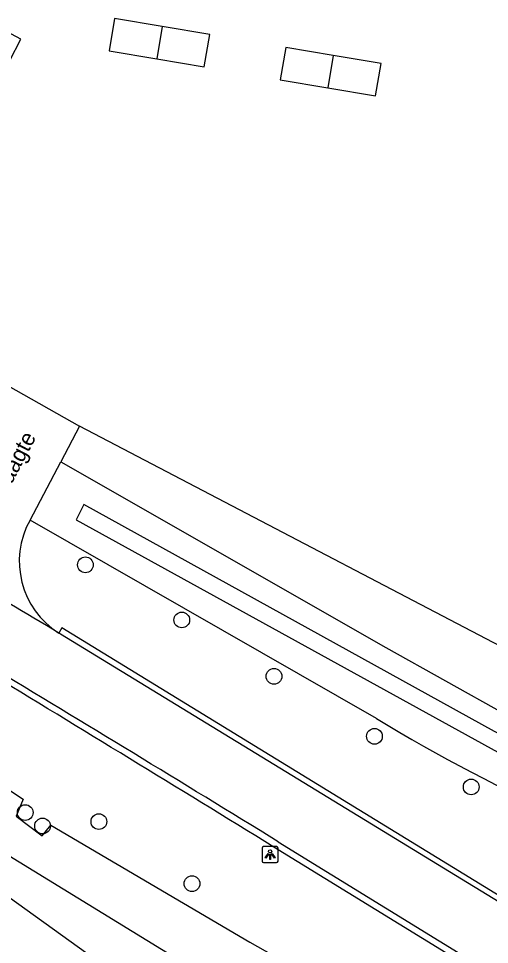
# Model space of a CAD drawing. Extents: x 160457 to 162082, y 388340 to 389736.
# Drawn here: x 160917.4 to 160946.7, y 389442.7 to 389500.3 of the extents above; entities that cross this region are included whole.
import ezdxf

# ---------------------------------------------------------------- set-up
doc = ezdxf.new("R2010")
doc.units = 0
for name, color, linetype in [('IMGEO_Berm_open', 7, 'Continuous'), ('IMGEO_Boom', 7, 'Continuous'), ('IMGEO_Gemengd_bos', 7, 'Continuous'), ('IMGEO_Lichtpunt', 7, 'Continuous'), ('IMGEO_Openbare_ruimte_label', 7, 'Continuous'), ('IMGEO_Pand', 7, 'Continuous'), ('IMGEO_Rijbaan_lokaal_gesloten', 7, 'Continuous'), ('IMGEO_Rijbaan_lokaal_open', 7, 'Continuous'), ('IMGEO_Waterloop', 7, 'Continuous')]:
    doc.layers.add(name, color=color, linetype=linetype)

msp = doc.modelspace()

# ---------------------------------------------------------------- linework, layer by layer
at = {"layer": 'IMGEO_Berm_open'}
for points in [[(160963.328, 389435.821), (160957.383, 389439.556), (160920.051, 389462.417), (160919.864, 389462.098)], [(160956.635, 389434.408), (160933.251, 389448.782)]]:
    msp.add_lwpolyline(points, dxfattribs=at)
msp.add_arc((158270.145, 385112.866), 5088.448, 58.441885, 58.679413, dxfattribs=at)
at = {"layer": 'IMGEO_Boom'}
for centre in [(160921.521, 389466.34), (160927.514, 389462.911), (160933.253, 389459.405), (160939.5, 389455.671), (160945.518, 389452.522), (160917.778, 389450.928), (160922.36, 389450.365), (160918.857, 389450.092), (160928.149, 389446.505)]:
    msp.add_circle(centre, 0.489, dxfattribs=at)
at = {"layer": 'IMGEO_Gemengd_bos'}
for points in [[(160826.95, 389492.62), (160868.033, 389476.836), (160876.555, 389471.325), (160877.46, 389472.114), (160895.873, 389459.01), (160896.85, 389459.617), (160915.663, 389446.457), (160925.45, 389439.415), (160918.289, 389430.209), (160907.206, 389438.176), (160896.765, 389446.164), (160886.476, 389453.293), (160876.394, 389460.133), (160862.346, 389469.141), (160852.671, 389475.082)], [(160954.135, 389457.715), (160921.149, 389474.973)], [(160919.985, 389472.755), (160940.211, 389461.19), (160947.623, 389457.049), (160959.085, 389451.836), (160965.227, 389450.075)], [(160939.622, 389456.781), (160918.076, 389469.118)]]:
    msp.add_lwpolyline(points, dxfattribs=at)
msp.add_arc((160998.599, 389554.112), 113.806, 238.78639, 252.47811, dxfattribs=at)
at = {"layer": 'IMGEO_Lichtpunt'}
for p, q in [((160932.508, 389448.715), (160932.508, 389447.908)), ((160932.508, 389448.715), (160932.508, 389447.908)), ((160933.41, 389448.81), (160932.602, 389448.81)), ((160933.41, 389448.81), (160932.602, 389448.81)), ((160933.504, 389447.908), (160933.504, 389448.715)), ((160933.504, 389447.908), (160933.504, 389448.715)), ((160932.602, 389447.814), (160933.41, 389447.814)), ((160932.602, 389447.814), (160933.41, 389447.814))]:
    msp.add_line(p, q, dxfattribs=at)
for points in [[(160932.882, 389448.379), (160932.921, 389448.351), (160932.733, 389448.089), (160932.695, 389448.116), (160932.882, 389448.379)], [(160932.984, 389448.331), (160933.031, 389448.331), (160933.031, 389448.009), (160932.984, 389448.009), (160932.984, 389448.331)], [(160933.094, 389448.351), (160933.132, 389448.378), (160933.319, 389448.116), (160933.28, 389448.088), (160933.094, 389448.351)]]:
    msp.add_lwpolyline(points, dxfattribs=at)
msp.add_circle((160933.007, 389448.513), 0.0994, dxfattribs=at)
for centre, start, end in [((160932.602, 389448.715), 90, 180), ((160932.602, 389448.715), 90, 180), ((160933.41, 389448.715), 0, 90), ((160933.41, 389448.715), 0, 90), ((160932.602, 389447.908), 180, 270), ((160932.602, 389447.908), 180, 270), ((160933.41, 389447.908), 270, 0), ((160933.41, 389447.908), 270, 360)]:
    msp.add_arc(centre, 0.0946, start, end, dxfattribs=at)
at = {"layer": 'IMGEO_Pand'}
for points in [[(160926.291, 389499.833), (160923.335, 389500.329), (160922.995, 389498.318), (160925.954, 389497.822)], [(160916.112, 389496.396), (160917.512, 389499.052), (160915.707, 389500), (160914.31, 389497.345)], [(160925.954, 389497.822), (160928.912, 389497.325), (160929.261, 389499.335), (160926.291, 389499.833)], [(160926.291, 389499.833), (160925.954, 389497.822)], [(160936.938, 389498.028), (160933.988, 389498.526), (160933.638, 389496.518), (160936.598, 389496.016)], [(160936.598, 389496.016), (160939.557, 389495.515), (160939.908, 389497.527), (160936.938, 389498.028)], [(160936.938, 389498.028), (160936.598, 389496.016)]]:
    msp.add_lwpolyline(points, dxfattribs=at)
at = {"layer": 'IMGEO_Rijbaan_lokaal_gesloten'}
for points in [[(160949.49, 389443.988), (160919.968, 389462.036), (160919.943, 389462.051), (160919.916, 389462.067), (160919.864, 389462.098)], [(160933.51, 389449.117), (160956.879, 389434.733)]]:
    msp.add_lwpolyline(points, dxfattribs=at)
for centre, radius, start, end in [((160085.342, 388066.33), 1626.221, 59.125049, 59.631297), ((159498.085, 387112.265), 2742.503, 58.439435, 58.881244)]:
    msp.add_arc(centre, radius, start, end, dxfattribs=at)
at = {"layer": 'IMGEO_Rijbaan_lokaal_open'}
for points in [[(160916.719, 389477.467), (160921.149, 389474.973)], [(160921.149, 389474.973), (160919.985, 389472.755)], [(160918.076, 389469.118), (160919.985, 389472.755)]]:
    msp.add_lwpolyline(points, dxfattribs=at)
msp.add_arc((160922.68, 389466.553), 5.27, 150.87666, 237.70225, dxfattribs=at)
at = {"layer": 'IMGEO_Waterloop'}
for points in [[(160920.954, 389469.146), (160955.9, 389449.874), (160959.847, 389448.539), (160974.301, 389444.475), (160974.534, 389445.694), (160964.375, 389448.597), (160957.293, 389450.919), (160953.752, 389452.718), (160946.96, 389455.969), (160921.418, 389470.104), (160920.954, 389469.146)], [(160895.882, 389464.354), (160909.198, 389457.343), (160917.648, 389451.758), (160917.216, 389450.706), (160918.823, 389449.49), (160919.374, 389450.151), (160931.753, 389442.856), (160943.635, 389436.136), (160957.262, 389430.159), (160959.11, 389429.604), (160958.856, 389428.751), (160958.7, 389428.23), (160956.689, 389428.927), (160956.425, 389429.04), (160942.564, 389434.97), (160931.38, 389441.094)], [(160928.725, 389440.898), (160895.922, 389461.013)]]:
    msp.add_lwpolyline(points, dxfattribs=at)

# ---------------------------------------------------------------- texts
at = {"layer": 'IMGEO_Openbare_ruimte_label'}
msp.add_text('Laagte', height=1, rotation=62.25745, dxfattribs=at).set_placement((160916.581, 389470.67))

doc.saveas('drawing.dxf')
